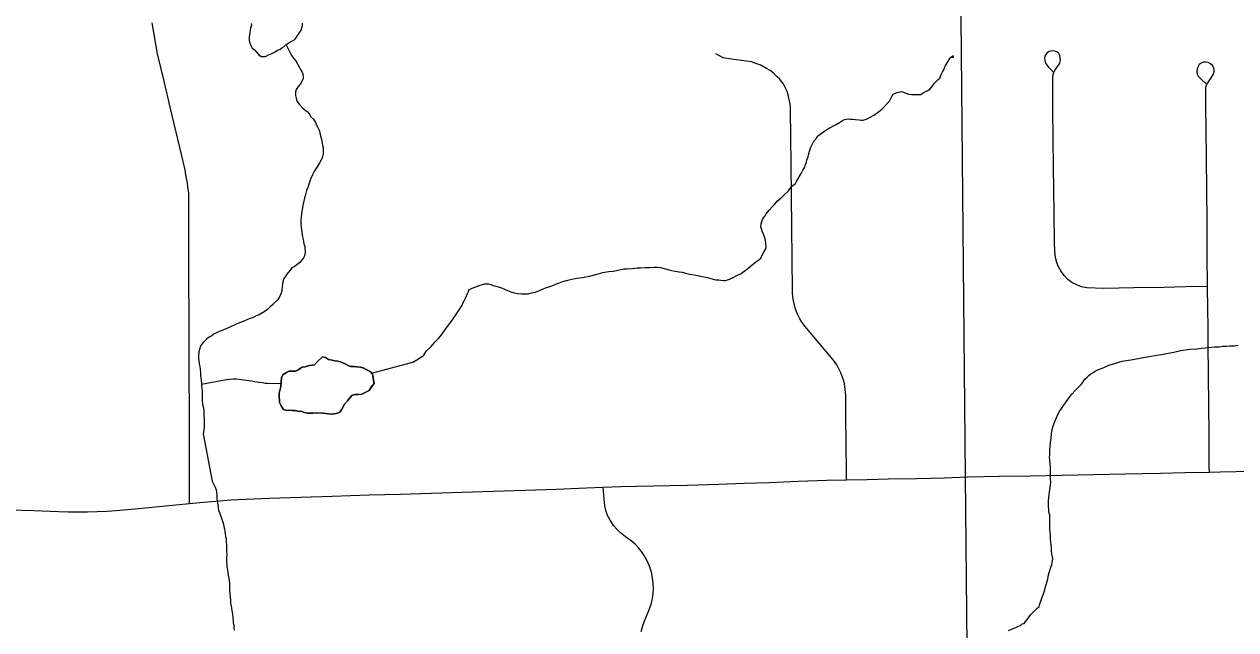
# Model space of a CAD drawing. Extents: x 103424 to 290657, y 38711 to 110967.
# Drawn here: x 114869 to 121217, y 56693 to 59865 of the extents above; entities that cross this region are included whole.
import ezdxf

# ---------------------------------------------------------------- set-up
doc = ezdxf.new("R2010")
doc.units = 0
for name, color, linetype in [('GM_X_Corporation', 7, 'Continuous'), ('GM_X_Minor_Lake', 7, 'Continuous'), ('GM_X_Minor_River', 7, 'Continuous'), ('GM_X_State_Route', 7, 'Continuous'), ('GM_X_Township_Road', 7, 'Continuous')]:
    doc.layers.add(name, color=color, linetype=linetype)

msp = doc.modelspace()

# ---------------------------------------------------------------- linework, layer by layer
at = {"layer": 'GM_X_Corporation'}
for points in [[(103423.7, 70904.9), (103423.7, 43132.7), (108691.3, 43264.4), (116952, 43470.9), (119934.2, 43543), (119908.2, 46302.1), (119859.8, 51426.6), (119800.4, 57496.9), (119747.3, 63220.6), (119711.4, 67089.1)], [(149451.3, 44180.8), (147524, 44122.7), (147511.7, 44122.4), (144100.1, 44042.4), (133604.6, 43873.3), (130307.3, 43800.5), (126993.8, 43728), (121865.1, 43580.2), (119934.2, 43543), (119908.2, 46302.1), (119859.8, 51426.6), (119800.4, 57496.9), (119747.3, 63220.6), (119711.4, 67089.1)]]:
    msp.add_lwpolyline(points, dxfattribs=at)
at = {"layer": 'GM_X_Minor_Lake'}
for points in [[(116058.6, 59868), (116058.8, 59857.9), (116054.9, 59845.7), (116053.2, 59831.5), (116049.4, 59813.3), (116047.7, 59797.1), (116048, 59778.9), (116052.3, 59762.8), (116056.5, 59752.8), (116062.8, 59738.8), (116075, 59730.9), (116085.3, 59718.9), (116095.6, 59707), (116109.9, 59695.1), (116120, 59695.3), (116132.1, 59695.5), (116148.1, 59703.8), (116166.2, 59712.2), (116184.2, 59720.5), (116196.1, 59728.8), (116208.2, 59733.1), (116218.1, 59741.3), (116230.1, 59747.6), (116242.1, 59757.9), (116260, 59770.3), (116274, 59778.6), (116286, 59784.8), (116295.9, 59797.1), (116319.5, 59833.9), (116327.1, 59858.3), (116326.9, 59870.4)], [(116213.3, 57967.3), (116217.1, 58014.7), (116223, 58028.9), (116243, 58041.2), (116257, 58047.5), (116289.3, 58047.9), (116303.3, 58054.2), (116325.3, 58068.6), (116341.4, 58070.8), (116363.5, 58077.2), (116389.7, 58081.6), (116405.6, 58097.9), (116431.5, 58122.5), (116447.7, 58118.7), (116463.9, 58108.8), (116482.2, 58105), (116496.3, 58101.2), (116512.5, 58099.4), (116528.7, 58095.6), (116551.1, 58085.8), (116565.3, 58077.9), (116579.5, 58072.1), (116595.7, 58072.3), (116611.8, 58070.5), (116630, 58068.7), (116648.3, 58062.9), (116664.5, 58055.1), (116680.8, 58045.2), (116693.2, 58031.3), (116697.4, 58015.2), (116699.7, 57999.1), (116701.9, 57983), (116688.1, 57964.7), (116676.3, 57946.4), (116638.2, 57927.7), (116618, 57925.4), (116601.9, 57925.2), (116585.8, 57920.9), (116562, 57892.4), (116546.2, 57874), (116530.4, 57845.6), (116520.6, 57831.3), (116502.5, 57825), (116482.3, 57822.7), (116464.2, 57824.5), (116431.8, 57828.1), (116399.5, 57829.7), (116381.4, 57827.4), (116355.1, 57827), (116336.9, 57830.8), (116322.7, 57836.7), (116304.5, 57838.5), (116286.3, 57842.2), (116272.2, 57842), (116258, 57843.9), (116243.9, 57841.7), (116227.7, 57847.5), (116215.3, 57865.5), (116207, 57883.5), (116206.8, 57897.6), (116204.5, 57911.7), (116204.2, 57931.8), (116213.3, 57967.3)], [(116701.9, 57983), (116699.7, 57999.1), (116697.4, 58015.2), (116693.2, 58031.3), (116680.8, 58045.2), (116664.5, 58055.1), (116648.3, 58062.9), (116630, 58068.7), (116611.8, 58070.5), (116595.7, 58072.3), (116579.5, 58072.1), (116565.3, 58077.9), (116551.1, 58085.8), (116528.7, 58095.6), (116512.5, 58099.4), (116496.3, 58101.2), (116482.2, 58105), (116463.9, 58108.8), (116447.7, 58118.7), (116431.5, 58122.5), (116405.6, 58097.9), (116389.7, 58081.6), (116363.5, 58077.2), (116341.4, 58070.8), (116325.3, 58068.6), (116303.3, 58054.2), (116289.3, 58047.9), (116257, 58047.5), (116243, 58041.2), (116223, 58028.9), (116217.1, 58014.7), (116213.3, 57967.3)], [(116213.3, 57967.3), (116204.2, 57931.8), (116204.5, 57911.7), (116206.8, 57897.6), (116207, 57883.5), (116215.3, 57865.5), (116227.7, 57847.5), (116243.9, 57841.7), (116258, 57843.9), (116272.2, 57842), (116286.3, 57842.2), (116304.5, 57838.5), (116322.7, 57836.7), (116336.9, 57830.8), (116355.1, 57827), (116381.4, 57827.4), (116399.5, 57829.7), (116431.8, 57828.1), (116464.2, 57824.5), (116482.3, 57822.7), (116502.5, 57825), (116520.6, 57831.3), (116530.4, 57845.6), (116546.2, 57874), (116562, 57892.4), (116585.8, 57920.9), (116601.9, 57925.2), (116618, 57925.4), (116638.2, 57927.7), (116676.3, 57946.4), (116688.1, 57964.7), (116701.9, 57983)]]:
    msp.add_lwpolyline(points, dxfattribs=at)
at = {"layer": 'GM_X_Minor_River'}
for points in [[(116241.2, 59757.1), (116269.2, 59701.8), (116279.5, 59687.8), (116291.9, 59673.8), (116308.6, 59641.8), (116316.9, 59627.8), (116325.2, 59613.8), (116329.4, 59603.7), (116329.6, 59591.6), (116329.8, 59581.5), (116324, 59565.3), (116316.1, 59553), (116304.3, 59538.7), (116294.4, 59522.4), (116290.6, 59510.2), (116290.9, 59492), (116293.2, 59477.9), (116297.5, 59461.8), (116309.8, 59445.8), (116328.3, 59425.9), (116340.6, 59414), (116350.8, 59408.1), (116363.2, 59394.2), (116369.4, 59382.2), (116383.8, 59368.3), (116394.2, 59350.3), (116398.4, 59340.2), (116406.7, 59324.2), (116412.9, 59314.2), (116415.1, 59304.1), (116419.4, 59288), (116423.8, 59267.9), (116428.1, 59251.8), (116432.5, 59231.7), (116434.7, 59219.6), (116435, 59205.5), (116435.3, 59187.3), (116429.6, 59163), (116415.9, 59138.5), (116404.1, 59118.1), (116390.3, 59097.7), (116378.6, 59075.2), (116368.9, 59052.9), (116361.2, 59032.5), (116355.5, 59010.2), (116347.7, 58993.9), (116343.9, 58979.7), (116340.1, 58965.5), (116336.4, 58947.3), (116332.6, 58931), (116328.9, 58914.8), (116327, 58902.7), (116323.3, 58886.4), (116321.5, 58870.2), (116319.8, 58854.1), (116318, 58839.9), (116318.4, 58817.7), (116320.7, 58799.5), (116327.6, 58751.1), (116329.8, 58737.1), (116332, 58727), (116334.2, 58714.9), (116338.5, 58700.8), (116338.7, 58688.7), (116340.9, 58678.6), (116341.1, 58668.5), (116337.3, 58652.3), (116331.4, 58642.1), (116325.5, 58631.9), (116313.7, 58617.6), (116297.7, 58605.2), (116283.8, 58594.9), (116271.8, 58588.6), (116261.9, 58576.3), (116250, 58562), (116240.2, 58547.7), (116228.3, 58533.4), (116224.6, 58515.1), (116222.8, 58503), (116221, 58488.8), (116219.2, 58472.6), (116215.5, 58456.4), (116207.7, 58440.1), (116197.9, 58423.8), (116184, 58409.4), (116172.1, 58397.1), (116158.1, 58384.7), (116144.3, 58370.4), (116126.3, 58357.9), (116100.3, 58343.4), (116084.3, 58337), (116072.3, 58330.8), (116058.3, 58324.5), (116038.2, 58318.1), (116016.2, 58307.6), (115992.1, 58299.2), (115972.1, 58290.8), (115926, 58269.8), (115916, 58265.6), (115906, 58261.4), (115896, 58257.2)], [(119708.2, 59667.3), (119716.1, 59679.5), (119723.9, 59691.8), (119733.9, 59700), (119735.9, 59700.1), (119733.9, 59700), (119736.1, 59689.9), (119722, 59689.7)], [(118625.1, 58558.6), (118641, 58570.9), (118660.9, 58585.4), (118674.9, 58597.8), (118688.8, 58608.1), (118702.7, 58620.4), (118718.7, 58630.8), (118728.7, 58639.1), (118736.4, 58655.3), (118744.2, 58671.6), (118754.1, 58687.9), (118755.9, 58700.1), (118755.6, 58716.3), (118753.3, 58734.4), (118747, 58750.5), (118742.7, 58764.5), (118736.4, 58780.6), (118732.1, 58792.6), (118727.9, 58802.7), (118729.7, 58818.9), (118733.5, 58831.1), (118737.4, 58841.2), (118743.2, 58851.4), (118751.1, 58861.7), (118757, 58871.8), (118772.9, 58890.3), (118788.7, 58908.7), (118800.6, 58921), (118814.4, 58937.4), (118834.3, 58955.9), (118854.2, 58974.5), (118874, 58993), (118889.8, 59015.4), (118909.7, 59029.9), (118917.6, 59044.2), (118939.1, 59082.9), (118948.9, 59101.3), (118958.8, 59115.6), (118962.6, 59129.8), (118968.4, 59142), (118970.3, 59152.1), (118976, 59170.4), (118977.8, 59180.5), (118983.6, 59200.8), (118987.4, 59211), (118991.3, 59221.2), (118995.1, 59231.3), (119001, 59241.5), (119006.9, 59251.7), (119020.8, 59268.1), (119026.6, 59280.3), (119038.6, 59288.6), (119056.5, 59301), (119068.5, 59309.3), (119080.5, 59317.6), (119096.5, 59325.9), (119108.5, 59332.2), (119122.5, 59340.5), (119140.4, 59350.9), (119156.4, 59361.2), (119166.4, 59365.4), (119188.6, 59369.8), (119198.7, 59368), (119208.8, 59368.2), (119224.9, 59366.4), (119243.1, 59364.7), (119255.3, 59362.9), (119265.4, 59363), (119285.4, 59369.4), (119301.4, 59377.8), (119321.4, 59388.2), (119343.4, 59404.7), (119363.3, 59419.2), (119402.9, 59462.3), (119414.6, 59486.7), (119422.5, 59498.9), (119440.5, 59507.3), (119450.6, 59509.5), (119464.6, 59511.8), (119476.8, 59509.9), (119489, 59504.1), (119503.2, 59498.3), (119517.4, 59496.5), (119535.5, 59496.8), (119547.6, 59497), (119557.7, 59497.1), (119567.8, 59497.3), (119579.8, 59505.6), (119591.8, 59511.8), (119603.8, 59518.1), (119615.7, 59526.4), (119625.6, 59538.6), (119639.4, 59557), (119657.3, 59575.5), (119667.3, 59581.8), (119673, 59602.1), (119680.8, 59616.3), (119686.7, 59626.5), (119690.5, 59638.7), (119696.4, 59648.9), (119708.2, 59667.3)], [(116688.6, 58036.4), (116905.6, 58094), (116925.6, 58106.4), (116945.5, 58118.9), (116963.5, 58131.3), (116977.2, 58153.7), (117001.1, 58176.3), (117020.9, 58198.9), (117038.7, 58219.4), (117054.5, 58237.8), (117068.3, 58256.2), (117080.2, 58272.6), (117094, 58291), (117107.8, 58309.4), (117119.6, 58327.8), (117133.4, 58348.2), (117147.2, 58368.6), (117160.9, 58389.1), (117166.8, 58403.3), (117174.6, 58415.6), (117180.4, 58429.8), (117186.3, 58442), (117192.1, 58454.2), (117196, 58464.4), (117199.9, 58474.6), (117223.9, 58485), (117239.9, 58491.4), (117252, 58495.6), (117270, 58502), (117280.1, 58504.2), (117290.2, 58504.3), (117302.3, 58504.5), (117314.4, 58500.7), (117326.6, 58496.8), (117340.8, 58493), (117359.1, 58487.3), (117369.2, 58483.4), (117401.7, 58469.8), (117418, 58464), (117436.2, 58458.2), (117454.4, 58454.5), (117474.7, 58452.8), (117492.8, 58453.1), (117509, 58453.4), (117527, 58457.7), (117547.1, 58462.1), (117559.2, 58466.3), (117569.2, 58470.5), (117587.2, 58478.9), (117605.3, 58485.3), (117623.3, 58491.6), (117641.4, 58498), (117657.4, 58504.3), (117673.5, 58510.6), (117691.5, 58517), (117709.6, 58523.3), (117737.7, 58529.9), (117763.9, 58534.3), (117794, 58538.9), (117830.3, 58545.5), (117864.4, 58554.2), (117900.6, 58564.8), (117932.8, 58569.4), (117956.9, 58571.8), (117979.1, 58576.2), (117997.1, 58580.6), (118011.2, 58582.8), (118027.4, 58583.1), (118055.6, 58585.6), (118079.8, 58588), (118099.9, 58588.3), (118122.1, 58590.7), (118146.3, 58591.1), (118168.5, 58591.5), (118186.6, 58591.8), (118202.8, 58590), (118247.4, 58578.6), (118269.7, 58572.9), (118300, 58567.4), (118318.2, 58565.6), (118338.5, 58559.9), (118356.7, 58556.2), (118379, 58552.5), (118399.2, 58548.8), (118419.5, 58543.1), (118441.8, 58539.4), (118478.3, 58529.9), (118492.4, 58526.1), (118508.6, 58526.3), (118518.7, 58524.5), (118532.8, 58522.7), (118542.9, 58522.9), (118565, 58529.3), (118583, 58537.7), (118603.1, 58548.1), (118625.1, 58558.6)], [(115896, 58257.2), (115885.9, 58253), (115875.9, 58248.8), (115863.9, 58242.5), (115852, 58232.2), (115838, 58225.9), (115826, 58217.7), (115816.1, 58207.4), (115806.2, 58197.1), (115796.3, 58184.8), (115790.4, 58172.6), (115786.6, 58160.4), (115782.8, 58148.3), (115781.1, 58126), (115781.3, 58113.9), (115783.6, 58101.8), (115785.8, 58085.7), (115788.1, 58071.6), (115790.3, 58057.5), (115792.7, 58039.3), (115793, 58021.1), (115795.3, 58001), (115797.7, 57982.8), (115797.9, 57966.7), (115800.3, 57946.5), (115800.6, 57924.3), (115801.1, 57898), (115803.5, 57873.8), (115807.9, 57855.7), (115810.1, 57839.6), (115810.5, 57821.4), (115810.9, 57797.2), (115811.1, 57781), (115811.5, 57758.8), (115809.8, 57738.6), (115806.5, 57720.1)], [(120426.2, 58006.3), (120438.2, 58016.6), (120448.1, 58024.8), (120458.1, 58033), (120468, 58039.3), (120480, 58047.5), (120498, 58055.9), (120522.1, 58064.4), (120548.1, 58076.9), (120582.2, 58087.6), (120622.4, 58100.4), (120678.7, 58109.4), (120723, 58118.2), (120765.3, 58125), (120801.5, 58131.6), (120827.7, 58134.1), (120853.8, 58140.5), (120892, 58147.2), (120930.2, 58155.9), (120976.5, 58162.8), (121012.8, 58165.4), (121036.9, 58167.8), (121059.1, 58170.2), (121073.2, 58172.4), (121089.3, 58172.7), (121107.5, 58175), (121129.6, 58175.4), (121149.8, 58177.7), (121167.9, 58178), (121184, 58180.3), (121198.2, 58180.5), (121210.3, 58180.7), (121228.4, 58183.1)], [(115797.7, 57979.3), (115928.5, 58003.2), (115944.6, 58005.5), (115962.7, 58007.8), (115978.8, 58008), (115995, 58006.3), (116017.3, 58002.6), (116033.4, 58000.8), (116047.6, 57999.1), (116061.7, 57997.3), (116075.9, 57993.5), (116090.1, 57991.7), (116102.2, 57989.8), (116116.4, 57988.1), (116130.6, 57984.3), (116142.7, 57984.5), (116214.6, 57983.8)], [(120026.6, 56688.6), (120038.6, 56694.8), (120050.6, 56699.1), (120064.7, 56705.3), (120076.7, 56711.6), (120088.7, 56715.8), (120098.7, 56724.1), (120108.7, 56726.3), (120114.6, 56736.5), (120128.5, 56750.8), (120142.2, 56771.3), (120160.1, 56789.7), (120174, 56804.1), (120187.9, 56814.4), (120189.7, 56828.6), (120197.5, 56848.9), (120203.3, 56863.2), (120209, 56881.5), (120212.9, 56891.6), (120216.7, 56901.8), (120218.6, 56911.9), (120231.9, 56958.6), (120235.6, 56980.9), (120243.3, 57003.2), (120249, 57021.5), (120252.9, 57033.7), (120254.7, 57043.8), (120258.4, 57066.1), (120254, 57088.3), (120251.6, 57108.4), (120251.4, 57122.6), (120249.1, 57136.7), (120248.8, 57152.8), (120246.5, 57171), (120246.2, 57189.1), (120244, 57203.3), (120243.7, 57219.4), (120243.4, 57237.6), (120243, 57257.8), (120242.8, 57273.9), (120242.4, 57294.1), (120238.2, 57308.2), (120237.9, 57322.4), (120235.6, 57342.5), (120235.1, 57368.8), (120238.7, 57399.1), (120242.2, 57427.5), (120245.9, 57449.8), (120247.6, 57468), (120247.3, 57482.1), (120247.1, 57498.3), (120246.7, 57518.5), (120246.3, 57544.7), (120243.9, 57564.9), (120243.7, 57581), (120241.4, 57595.1), (120243.2, 57609.3), (120243, 57623.4), (120242.7, 57637.6), (120244.5, 57653.8), (120246.2, 57674), (120249.8, 57696.3), (120251.5, 57718.5), (120255.1, 57742.8), (120260.8, 57761.1), (120268.5, 57783.5), (120280.2, 57807.9), (120291.9, 57834.4), (120341.2, 57903.8), (120359, 57926.4), (120376.7, 57948.9), (120394.6, 57965.3), (120406.5, 57977.7), (120418.4, 57992), (120426.2, 58006.3)], [(115806.5, 57720.1), (115852.7, 57470.6), (115861, 57456.6), (115869.3, 57440.6), (115873.6, 57426.5), (115875.8, 57412.4), (115878, 57400.3), (115878.3, 57388.2), (115878.4, 57378.1), (115880.8, 57357.9), (115883, 57345.8), (115885.2, 57333.8), (115887.5, 57319.6), (115891.7, 57307.6), (115898, 57291.5), (115902.3, 57277.5), (115906.5, 57267.4), (115908.7, 57257.4), (115912.9, 57245.3), (115915.2, 57233.2), (115917.4, 57221.1), (115919.6, 57207), (115921.9, 57195), (115924.1, 57180.9), (115926.3, 57168.8), (115926.6, 57152.6), (115928.9, 57138.5), (115929.1, 57122.4), (115929.4, 57104.2), (115929.7, 57088), (115928, 57071.8), (115928.2, 57057.7), (115928.4, 57047.6), (115930.6, 57035.5), (115930.8, 57023.4), (115933.1, 57007.2), (115935.3, 56993.1), (115939.8, 56969), (115942.1, 56950.8), (115944.4, 56934.7), (115944.7, 56916.5), (115945, 56900.4), (115945.3, 56882.2), (115947.6, 56864.1), (115949.9, 56847.9), (115950.1, 56831.8), (115952.4, 56817.7), (115954.7, 56803.6), (115961.4, 56763.3), (115961.6, 56753.2), (115963.8, 56741.1), (115964, 56729), (115966.2, 56718.9), (115966.4, 56704.8), (115968.7, 56690.7)]]:
    msp.add_lwpolyline(points, dxfattribs=at)
at = {"layer": 'GM_X_State_Route'}
for points in [[(119811.8, 57493.8), (119976.8, 57497), (120141.8, 57500.1), (120306.9, 57503.2), (120471.9, 57506.4), (120636.9, 57509.5), (120729.8, 57511.3), (120822.7, 57513.1), (120950.8, 57516.2), (121078.9, 57519.3), (121136.1, 57520.9), (121301.1, 57524.5), (121466.2, 57528.1), (121578, 57530.6), (121689.9, 57533), (121854.9, 57536), (121982.7, 57538.3), (122110.6, 57540.6), (122249.3, 57544.3), (122323.2, 57545), (122469, 57548.9), (122484.6, 57549.3)], [(119811.8, 57493.8), (119976.8, 57497), (120141.8, 57500.1), (120306.9, 57503.2), (120471.9, 57506.4), (120636.9, 57509.5), (120729.8, 57511.3), (120822.7, 57513.1), (120950.8, 57516.2), (121078.9, 57519.3), (121136.1, 57520.9), (121301.1, 57524.5), (121466.2, 57528.1), (121578, 57530.6), (121689.9, 57533), (121854.9, 57536), (121982.7, 57538.3), (122110.6, 57540.6), (122249.3, 57544.3), (122323.2, 57545), (122469, 57548.9), (122484.6, 57549.3)], [(116264.2, 57385.8), (116317.4, 57387.5), (116482.3, 57393), (116579, 57396.2), (116675.7, 57399.5), (116840.7, 57404.1), (117001.5, 57408.6), (117162.4, 57413), (117327.4, 57418.3), (117492.8, 57424), (117655.3, 57429.7), (117815.7, 57435.8), (117902.7, 57439.1), (117994.3, 57442.6), (118247.5, 57449.4), (118343.3, 57450.7), (118508.3, 57456.2), (118640.7, 57460.7), (118773.1, 57465.2), (118923.8, 57470.9), (119074.5, 57476.6), (119177.7, 57479.1), (119285.1, 57480.8), (119395.3, 57483.4), (119543.5, 57486.1), (119691.7, 57488.9), (119811.8, 57493.8)], [(116264.2, 57385.8), (116317.4, 57387.5), (116482.3, 57393), (116579, 57396.2), (116675.7, 57399.5), (116840.7, 57404.1), (117001.5, 57408.6), (117162.4, 57413), (117327.4, 57418.3), (117492.8, 57424), (117655.3, 57429.7), (117815.7, 57435.8), (117902.7, 57439.1), (117994.3, 57442.6), (118247.5, 57449.4), (118343.3, 57450.7), (118508.3, 57456.2), (118640.7, 57460.7), (118773.1, 57465.2), (118923.8, 57470.9), (119074.5, 57476.6), (119177.7, 57479.1), (119285.1, 57480.8), (119395.3, 57483.4), (119543.5, 57486.1), (119691.7, 57488.9), (119811.8, 57493.8)], [(114787.7, 57321.2), (114918.4, 57316.9), (115049.1, 57312.7), (115099.5, 57311.4), (115149.8, 57310.8), (115200.2, 57311.2), (115250.5, 57312.5), (115300.9, 57314.7), (115351.2, 57317.7), (115449.1, 57326.2), (115592.2, 57340.6), (115735.4, 57355.1), (115788, 57360), (115870.5, 57366.8), (115953, 57373.6), (115992.2, 57376.2), (116152.4, 57382), (116264.2, 57385.8)], [(114787.7, 57321.2), (114918.4, 57316.9), (115049.1, 57312.7), (115099.5, 57311.4), (115149.8, 57310.8), (115200.2, 57311.2), (115250.5, 57312.5), (115300.9, 57314.7), (115351.2, 57317.7), (115449.1, 57326.2), (115592.2, 57340.6), (115735.4, 57355.1), (115788, 57360), (115870.5, 57366.8), (115953, 57373.6), (115992.2, 57376.2), (116152.4, 57382), (116264.2, 57385.8)]]:
    msp.add_lwpolyline(points, dxfattribs=at)
at = {"layer": 'GM_X_Township_Road'}
for points in [[(115735.4, 57355.1), (115734.9, 57520.2), (115734.4, 57685.3), (115733.9, 57850.3), (115733.4, 58015.4), (115732.9, 58180.5), (115732.4, 58345.5), (115731.9, 58510.6), (115731.5, 58675.7), (115731, 58828.1), (115730.6, 58980.5), (115726.5, 59013.5), (115723.8, 59034.2), (115719.6, 59057), (115715.5, 59076.3), (115712, 59101.8), (115673.9, 59262.4), (115635.8, 59423), (115601.7, 59566.7), (115567.5, 59710.4), (115539.6, 59873)], [(119177.7, 57479.1), (119177.2, 57512.6), (119175.5, 57677.7), (119174.3, 57799.2), (119173.1, 57920.7), (119172.4, 57935.9), (119171.1, 57951.2), (119169.1, 57966.4), (119166.3, 57981.4), (119162.8, 57996.3), (119158.5, 58010.9), (119153.5, 58025.4), (119147.7, 58039.6), (119141.4, 58053.5), (119134.1, 58067.1), (119126.6, 58080.2), (119118.1, 58093), (119109, 58105.4), (119099.4, 58117.2), (119034.2, 58194), (118968.9, 58270.7), (118959.3, 58282.8), (118950, 58295.3), (118941.4, 58308.3), (118933.7, 58321.7), (118926.4, 58335.5), (118919.8, 58349.7), (118914, 58364.1), (118909, 58378.8), (118904.7, 58393.7), (118901.2, 58408.9), (118898.5, 58424.2), (118896.4, 58439.6), (118895, 58455.1), (118894.5, 58470.7), (118892.7, 58635.8), (118891, 58800.8), (118889.2, 58965.9), (118887.5, 59131), (118886, 59272.8), (118884.5, 59414.6), (118883.8, 59433.2), (118882.8, 59446.4), (118878.9, 59462.3), (118876, 59476.9), (118873.4, 59487.8), (118869.8, 59500.3), (118866.2, 59512.7), (118860, 59526.2), (118852.7, 59541.2), (118844.9, 59553.6), (118837.2, 59565.6), (118828.3, 59576.4), (118814.9, 59588.9), (118794.1, 59608.1), (118777, 59622.6), (118758.5, 59633.6), (118727.8, 59650), (118708.3, 59657.6), (118693.1, 59663), (118679.7, 59667.2), (118652.7, 59671.8), (118627.8, 59674.9), (118574.6, 59682.1), (118531.3, 59689), (118492.6, 59709.2)], [(121069, 58490.6), (120955, 58488.6), (120841, 58486.7), (120683.1, 58484), (120525.2, 58481.4), (120436.2, 58484.9), (120408.6, 58489.9), (120387.6, 58498.4), (120358.8, 58512.9), (120337.9, 58528.6), (120317.6, 58548.9), (120300.5, 58572.5), (120286.8, 58597.4), (120278.9, 58617), (120273.7, 58636.7), (120270.7, 58656), (120268.7, 58681.4), (120267.1, 58715.9), (120265.3, 58881), (120264, 58998.5), (120262.8, 59115.9), (120261, 59265.7), (120259.3, 59415.5), (120258.9, 59502.7), (120258.4, 59590), (120260.4, 59602.1), (120264.5, 59612.4), (120270, 59622.8), (120279.8, 59638.3), (120287.7, 59650), (120294.7, 59661.8), (120299.4, 59675), (120295.5, 59701.2), (120289.9, 59711.2), (120281.8, 59718.6), (120268.6, 59724.1), (120256.8, 59725.9), (120244.4, 59724.1), (120236.1, 59720), (120228.4, 59714.5), (120222.1, 59706.5), (120217.3, 59697.2), (120214.8, 59687.2), (120218.1, 59666.2), (120225.1, 59654.1), (120235, 59642.3), (120261.6, 59613.9)], [(121078.9, 57519.3), (121078.4, 57551.4), (121077, 57716.5), (121075.7, 57871), (121074.4, 58025.6), (121073, 58190.6), (121072.2, 58281.6), (121071.4, 58372.6), (121069, 58490.6), (121068, 58655.7), (121067.5, 58744.7), (121067.1, 58833.8), (121065.3, 58998.9), (121063.6, 59160.1), (121061.9, 59321.2), (121061, 59424.4), (121060.2, 59527.5), (121062.1, 59539.8), (121065.1, 59550.6), (121070, 59558.5), (121085, 59579), (121097.4, 59597.3), (121102.4, 59607.1), (121104.9, 59620.9), (121102.9, 59636.1), (121095.5, 59648.4), (121085.2, 59658.1), (121072.4, 59664.6), (121060.2, 59667), (121046.4, 59665.6), (121035.9, 59661.6), (121026.2, 59653.8), (121019.5, 59643.9), (121015, 59631.6), (121013.5, 59616.4), (121015.5, 59604.1), (121020.2, 59592.8), (121034.6, 59578.1), (121062.6, 59552.3)], [(118102.1, 56684), (118112.6, 56719.8), (118126, 56755.2), (118141.6, 56793.7), (118153.3, 56827.4), (118160.2, 56855.2), (118164.1, 56883), (118165.5, 56910.3), (118164.5, 56936.2), (118160.6, 56965.5), (118154.8, 56994.7), (118144.5, 57026.9), (118130.4, 57058.2), (118117.7, 57081.6), (118103.1, 57103), (118087, 57122.5), (118069.9, 57140.6), (118048.9, 57158.1), (118019.2, 57180.1), (117993.3, 57200.6), (117974.8, 57219.1), (117958.2, 57238.2), (117939.1, 57266.5), (117925, 57292.3), (117915.7, 57318.2), (117911.3, 57342.6), (117907.5, 57377.6), (117902.7, 57439.1)]]:
    msp.add_lwpolyline(points, dxfattribs=at)

doc.saveas('drawing.dxf')
